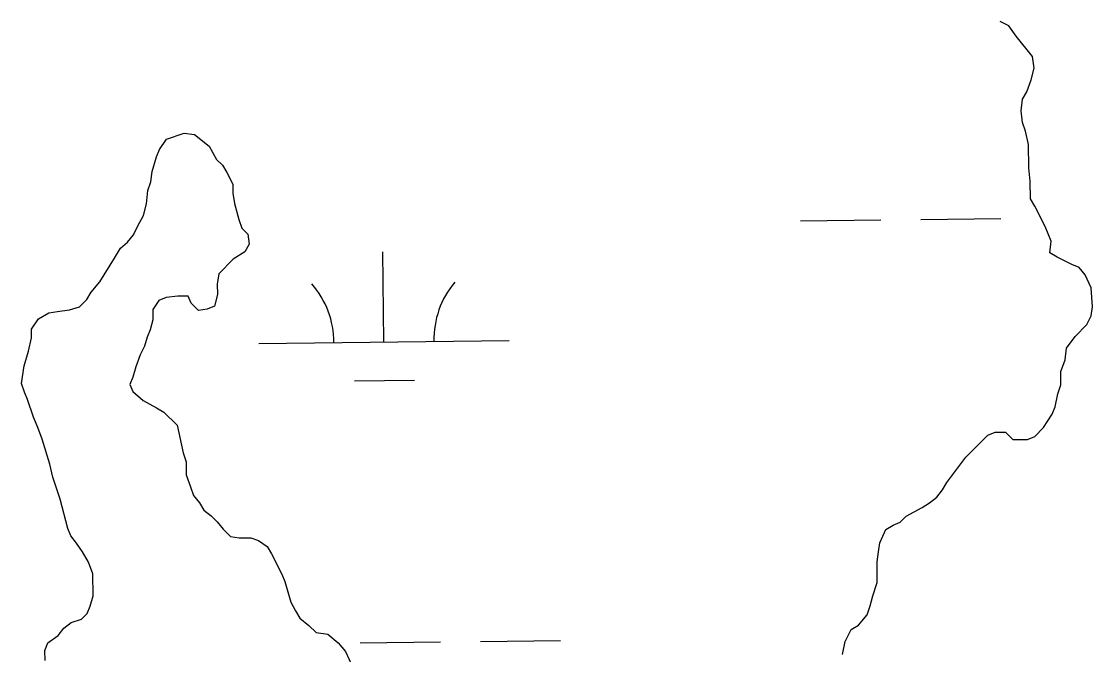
# Model space of a CAD drawing. Extents: x 3683613 to 3738215, y 469626 to 495384.
# Drawn here: x 3717462.3 to 3717890.3, y 484103.2 to 484356.1 of the extents above; entities that cross this region are included whole.
import ezdxf

# ---------------------------------------------------------------- set-up
doc = ezdxf.new("R2010")
doc.units = 0
doc.layers.add('V-TOPO-SHOR', color=7, linetype='Continuous')
doc.layers.add('V-WETL-SWMP', color=7, linetype='Continuous')

msp = doc.modelspace()

# ---------------------------------------------------------------- linework, layer by layer
at = {"layer": 'V-TOPO-SHOR'}
for p, q in [((3717856.88, 484354.34), (3717853.35, 484356.07)), ((3717859.83, 484350.25), (3717856.88, 484354.34)), ((3717866.32, 484342.09), (3717859.83, 484350.25)), ((3717866.93, 484337.41), (3717866.32, 484342.09)), ((3717865.79, 484332.71), (3717866.93, 484337.41)), ((3717864.06, 484328.02), (3717865.79, 484332.71)), ((3717862.32, 484325.08), (3717864.06, 484328.02)), ((3717861.76, 484320.39), (3717862.32, 484325.08)), ((3717862.37, 484315.7), (3717861.76, 484320.39)), ((3717863.57, 484312.2), (3717862.37, 484315.7)), ((3717520.3, 484309.05), (3717527.32, 484311.43)), ((3717527.32, 484311.43), (3717531.42, 484310.87)), ((3717531.42, 484310.87), (3717537.31, 484306.22)), ((3717864.77, 484306.93), (3717863.57, 484312.2)), ((3717517.4, 484304.93), (3717520.3, 484309.05)), ((3717537.31, 484306.22), (3717540.27, 484300.96)), ((3717864.82, 484297.56), (3717864.77, 484306.93)), ((3717514.52, 484296.13), (3717516.24, 484302)), ((3717516.24, 484302), (3717517.4, 484304.93)), ((3717540.27, 484300.96), (3717542.62, 484298.64)), ((3717542.62, 484298.64), (3717544.4, 484295.72)), ((3717865.44, 484292.29), (3717864.82, 484297.56)), ((3717513.96, 484292.03), (3717514.52, 484296.13)), ((3717544.4, 484295.72), (3717546.77, 484291.04)), ((3717865.48, 484285.26), (3717865.44, 484292.29)), ((3717512.25, 484283.23), (3717512.81, 484288.5)), ((3717512.81, 484288.5), (3717513.96, 484292.03)), ((3717546.77, 484291.04), (3717546.79, 484287.53)), ((3717546.79, 484287.53), (3717547.4, 484283.43)), ((3717867.25, 484282.34), (3717865.48, 484285.26)), ((3717511.11, 484278.54), (3717512.25, 484283.23)), ((3717547.4, 484283.43), (3717549.19, 484277)), ((3717871.4, 484274.16), (3717867.25, 484282.34)), ((3717508.79, 484274.42), (3717511.11, 484278.54)), ((3717549.19, 484277), (3717550.38, 484273.49)), ((3717504.72, 484267.96), (3717507.05, 484270.9)), ((3717507.05, 484270.9), (3717508.79, 484274.42)), ((3717550.38, 484273.49), (3717552.74, 484271.16)), ((3717552.74, 484271.16), (3717553.35, 484267.06)), ((3717873.78, 484268.32), (3717871.4, 484274.16)), ((3717501.81, 484265.59), (3717504.72, 484267.96)), ((3717553.35, 484267.06), (3717551.61, 484264.12)), ((3717873.22, 484263.63), (3717873.78, 484268.32)), ((3717499.49, 484261.48), (3717501.81, 484265.59)), ((3717551.61, 484264.12), (3717546.94, 484261.17)), ((3717876.16, 484261.89), (3717873.22, 484263.63)), ((3717493.68, 484252.07), (3717499.49, 484261.48)), ((3717546.94, 484261.17), (3717541.12, 484255.28)), ((3717882.03, 484258.99), (3717876.16, 484261.89)), ((3717884.97, 484257.84), (3717882.03, 484258.99)), ((3717541.12, 484255.28), (3717540.55, 484251.17)), ((3717887.33, 484254.92), (3717884.97, 484257.84)), ((3717889.7, 484249.67), (3717887.33, 484254.92)), ((3717490.19, 484247.95), (3717493.68, 484252.07)), ((3717540.55, 484251.17), (3717540.58, 484247.07)), ((3717890.33, 484242.05), (3717889.7, 484249.67)), ((3717488.45, 484245.02), (3717490.19, 484247.95)), ((3717520.08, 484245.78), (3717517.16, 484244.59)), ((3717524.76, 484246.4), (3717520.08, 484245.78)), ((3717528.86, 484246.42), (3717524.76, 484246.4)), ((3717530.05, 484243.5), (3717528.86, 484246.42)), ((3717540.58, 484247.07), (3717539.43, 484242.38)), ((3717476.76, 484240.26), (3717481.45, 484240.87)), ((3717481.45, 484240.87), (3717485.54, 484242.07)), ((3717485.54, 484242.07), (3717488.45, 484245.02)), ((3717517.16, 484244.59), (3717514.84, 484241.07)), ((3717514.84, 484241.07), (3717514.86, 484236.97)), ((3717533, 484240.58), (3717530.05, 484243.5)), ((3717536.51, 484241.19), (3717533, 484240.58)), ((3717539.43, 484242.38), (3717536.51, 484241.19)), ((3717889.76, 484238.54), (3717890.33, 484242.05)), ((3717466.26, 484233.17), (3717469.16, 484237.29)), ((3717469.16, 484237.29), (3717473.25, 484239.66)), ((3717473.25, 484239.66), (3717476.76, 484240.26)), ((3717514.86, 484236.97), (3717513.71, 484232.86)), ((3717888.03, 484235.01), (3717889.76, 484238.54)), ((3717466.28, 484229.66), (3717466.26, 484233.17)), ((3717513.71, 484232.86), (3717512.56, 484229.92)), ((3717883.37, 484230.3), (3717888.03, 484235.01)), ((3717465.14, 484224.38), (3717466.28, 484229.66)), ((3717512.56, 484229.92), (3717511.41, 484226.4)), ((3717879.88, 484225.59), (3717883.37, 484230.3)), ((3717463.41, 484218.51), (3717465.14, 484224.38)), ((3717511.41, 484226.4), (3717509.67, 484222.88)), ((3717879.32, 484220.9), (3717879.88, 484225.59)), ((3717509.67, 484222.88), (3717507.94, 484218.18)), ((3717877.59, 484216.21), (3717879.32, 484220.9)), ((3717462.28, 484211.47), (3717463.41, 484218.51)), ((3717507.94, 484218.18), (3717506.79, 484214.07)), ((3717877.62, 484210.93), (3717877.59, 484216.21)), ((3717463.48, 484207.97), (3717462.28, 484211.47)), ((3717506.79, 484214.07), (3717505.64, 484211.14)), ((3717505.64, 484211.14), (3717506.82, 484208.22)), ((3717876.47, 484207.41), (3717877.62, 484210.93)), ((3717464.66, 484205.04), (3717463.48, 484207.97)), ((3717506.82, 484208.22), (3717510.94, 484204.72)), ((3717875.33, 484202.13), (3717876.47, 484207.41)), ((3717467.05, 484198.03), (3717464.66, 484205.04)), ((3717510.94, 484204.72), (3717516.23, 484201.83)), ((3717516.23, 484201.83), (3717519.17, 484200.08)), ((3717519.17, 484200.08), (3717524.47, 484194.84)), ((3717870.69, 484193.91), (3717874.17, 484199.2)), ((3717874.17, 484199.2), (3717875.33, 484202.13)), ((3717468.83, 484193.94), (3717467.05, 484198.03)), ((3717470.61, 484189.26), (3717468.83, 484193.94)), ((3717524.47, 484194.84), (3717526.88, 484183.73)), ((3717867.2, 484190.37), (3717870.69, 484193.91)), ((3717839.71, 484182.01), (3717848.45, 484190.85)), ((3717848.45, 484190.85), (3717851.37, 484192.04)), ((3717851.37, 484192.04), (3717855.47, 484192.06)), ((3717855.47, 484192.06), (3717858.42, 484189.15)), ((3717864.27, 484189.18), (3717867.2, 484190.37)), ((3717473.6, 484179.32), (3717470.61, 484189.26)), ((3717858.42, 484189.15), (3717864.27, 484189.18)), ((3717526.88, 484183.73), (3717528.07, 484180.22)), ((3717832.15, 484172.01), (3717839.71, 484182.01)), ((3717474.8, 484174.05), (3717473.6, 484179.32)), ((3717528.07, 484180.22), (3717528.1, 484174.95)), ((3717477.78, 484165.28), (3717474.8, 484174.05)), ((3717528.1, 484174.95), (3717529.89, 484170.27)), ((3717529.89, 484170.27), (3717531.08, 484166.76)), ((3717828.09, 484166.13), (3717830.41, 484169.07)), ((3717830.41, 484169.07), (3717832.15, 484172.01)), ((3717480.78, 484153.59), (3717477.78, 484165.28)), ((3717531.08, 484166.76), (3717533.44, 484163.85)), ((3717533.44, 484163.85), (3717535.21, 484160.93)), ((3717825.17, 484163.77), (3717828.09, 484166.13)), ((3717535.21, 484160.93), (3717538.16, 484158.6)), ((3717815.83, 484158.44), (3717822.25, 484161.99)), ((3717822.25, 484161.99), (3717825.17, 484163.77)), ((3717538.16, 484158.6), (3717540.51, 484156.27)), ((3717540.51, 484156.27), (3717542.87, 484153.36)), ((3717810.58, 484154.9), (3717813.5, 484156.09)), ((3717813.5, 484156.09), (3717815.83, 484158.44)), ((3717481.97, 484150.66), (3717480.78, 484153.59)), ((3717542.87, 484153.36), (3717545.82, 484150.44)), ((3717805.35, 484147.84), (3717807.66, 484153.12)), ((3717807.66, 484153.12), (3717810.58, 484154.9)), ((3717484.33, 484147.75), (3717481.97, 484150.66)), ((3717486.69, 484144.25), (3717484.33, 484147.75)), ((3717545.82, 484150.44), (3717549.34, 484149.88)), ((3717549.34, 484149.88), (3717554.02, 484149.91)), ((3717554.02, 484149.91), (3717556.96, 484148.75)), ((3717556.96, 484148.75), (3717560.49, 484146.43)), ((3717804.78, 484144.32), (3717805.35, 484147.84)), ((3717489.06, 484140.16), (3717486.69, 484144.25)), ((3717560.49, 484146.43), (3717562.26, 484143.51)), ((3717562.26, 484143.51), (3717566.41, 484135.33)), ((3717804.22, 484140.22), (3717804.78, 484144.32)), ((3717490.84, 484135.48), (3717489.06, 484140.16)), ((3717804.26, 484132.01), (3717804.22, 484140.22)), ((3717490.89, 484126.7), (3717490.84, 484135.48)), ((3717566.41, 484135.33), (3717567.6, 484132.41)), ((3717567.6, 484132.41), (3717569.99, 484124.22)), ((3717802.54, 484126.73), (3717804.26, 484132.01)), ((3717489.74, 484122.59), (3717490.89, 484126.7)), ((3717801.39, 484122.63), (3717802.54, 484126.73)), ((3717488.59, 484119.65), (3717489.74, 484122.59)), ((3717569.99, 484124.22), (3717571.77, 484120.72)), ((3717800.24, 484119.1), (3717801.39, 484122.63)), ((3717482.16, 484116.1), (3717486.26, 484117.3)), ((3717486.26, 484117.3), (3717488.59, 484119.65)), ((3717571.77, 484120.72), (3717573.54, 484117.8)), ((3717573.54, 484117.8), (3717577.07, 484114.89)), ((3717796.75, 484114.98), (3717800.24, 484119.1)), ((3717476.92, 484110.8), (3717479.25, 484113.74)), ((3717479.25, 484113.74), (3717482.16, 484116.1)), ((3717577.07, 484114.89), (3717580.02, 484111.98)), ((3717791.51, 484108.51), (3717793.83, 484113.21)), ((3717793.83, 484113.21), (3717796.75, 484114.98)), ((3717472.84, 484107.85), (3717476.92, 484110.8)), ((3717580.02, 484111.98), (3717584.71, 484111.42)), ((3717584.71, 484111.42), (3717588.83, 484107.93)), ((3717790.37, 484103.23), (3717791.51, 484108.51)), ((3717471.68, 484104.91), (3717472.84, 484107.85)), ((3717471.71, 484100.81), (3717471.68, 484104.91)), ((3717588.83, 484107.93), (3717591.78, 484104.43)), ((3717591.78, 484104.43), (3717594.74, 484098))]:
    msp.add_line(p, q, dxfattribs=at)
at = {"layer": 'V-WETL-SWMP'}
for p, q in [((3717856.88, 484354.34), (3717853.35, 484356.07)), ((3717859.83, 484350.25), (3717856.88, 484354.34)), ((3717866.32, 484342.09), (3717859.83, 484350.25)), ((3717866.93, 484337.41), (3717866.32, 484342.09)), ((3717865.79, 484332.71), (3717866.93, 484337.41)), ((3717864.06, 484328.02), (3717865.79, 484332.71)), ((3717862.32, 484325.08), (3717864.06, 484328.02)), ((3717861.76, 484320.39), (3717862.32, 484325.08)), ((3717862.37, 484315.7), (3717861.76, 484320.39)), ((3717863.57, 484312.2), (3717862.37, 484315.7)), ((3717520.3, 484309.05), (3717527.32, 484311.43)), ((3717527.32, 484311.43), (3717531.42, 484310.87)), ((3717531.42, 484310.87), (3717537.31, 484306.22)), ((3717864.77, 484306.93), (3717863.57, 484312.2)), ((3717517.4, 484304.93), (3717520.3, 484309.05)), ((3717537.31, 484306.22), (3717540.27, 484300.96)), ((3717864.82, 484297.56), (3717864.77, 484306.93)), ((3717514.52, 484296.13), (3717516.24, 484302)), ((3717516.24, 484302), (3717517.4, 484304.93)), ((3717540.27, 484300.96), (3717542.62, 484298.64)), ((3717542.62, 484298.64), (3717544.4, 484295.72)), ((3717865.44, 484292.29), (3717864.82, 484297.56)), ((3717513.96, 484292.03), (3717514.52, 484296.13)), ((3717544.4, 484295.72), (3717546.77, 484291.04)), ((3717865.48, 484285.26), (3717865.44, 484292.29)), ((3717512.25, 484283.23), (3717512.81, 484288.5)), ((3717512.81, 484288.5), (3717513.96, 484292.03)), ((3717546.77, 484291.04), (3717546.79, 484287.53)), ((3717546.79, 484287.53), (3717547.4, 484283.43)), ((3717867.25, 484282.34), (3717865.48, 484285.26)), ((3717511.11, 484278.54), (3717512.25, 484283.23)), ((3717547.4, 484283.43), (3717549.19, 484277)), ((3717871.4, 484274.16), (3717867.25, 484282.34)), ((3717508.79, 484274.42), (3717511.11, 484278.54)), ((3717549.19, 484277), (3717550.38, 484273.49)), ((3717773.65, 484276.44), (3717805.65, 484276.81)), ((3717821.65, 484277), (3717853.65, 484277.37)), ((3717869.65, 484277.56), (3717869.68, 484277.56)), ((3717504.72, 484267.96), (3717507.05, 484270.9)), ((3717507.05, 484270.9), (3717508.79, 484274.42)), ((3717550.38, 484273.49), (3717552.74, 484271.16)), ((3717552.74, 484271.16), (3717553.35, 484267.06)), ((3717873.78, 484268.32), (3717871.4, 484274.16)), ((3717501.81, 484265.59), (3717504.72, 484267.96)), ((3717553.35, 484267.06), (3717551.61, 484264.12)), ((3717873.22, 484263.63), (3717873.78, 484268.32)), ((3717499.49, 484261.48), (3717501.81, 484265.59)), ((3717551.61, 484264.12), (3717546.94, 484261.17)), ((3717607.14, 484228.07), (3717606.72, 484264.07)), ((3717876.16, 484261.89), (3717873.22, 484263.63)), ((3717493.68, 484252.07), (3717499.49, 484261.48)), ((3717546.94, 484261.17), (3717541.12, 484255.28)), ((3717882.03, 484258.99), (3717876.16, 484261.89)), ((3717884.97, 484257.84), (3717882.03, 484258.99)), ((3717541.12, 484255.28), (3717540.55, 484251.17)), ((3717887.33, 484254.92), (3717884.97, 484257.84)), ((3717889.7, 484249.67), (3717887.33, 484254.92)), ((3717490.19, 484247.95), (3717493.68, 484252.07)), ((3717540.55, 484251.17), (3717540.58, 484247.07)), ((3717890.33, 484242.05), (3717889.7, 484249.67)), ((3717488.45, 484245.02), (3717490.19, 484247.95)), ((3717520.08, 484245.78), (3717517.16, 484244.59)), ((3717524.76, 484246.4), (3717520.08, 484245.78)), ((3717528.86, 484246.42), (3717524.76, 484246.4)), ((3717530.05, 484243.5), (3717528.86, 484246.42)), ((3717540.58, 484247.07), (3717539.43, 484242.38)), ((3717476.76, 484240.26), (3717481.45, 484240.87)), ((3717481.45, 484240.87), (3717485.54, 484242.07)), ((3717485.54, 484242.07), (3717488.45, 484245.02)), ((3717517.16, 484244.59), (3717514.84, 484241.07)), ((3717514.84, 484241.07), (3717514.86, 484236.97)), ((3717533, 484240.58), (3717530.05, 484243.5)), ((3717536.51, 484241.19), (3717533, 484240.58)), ((3717539.43, 484242.38), (3717536.51, 484241.19)), ((3717889.76, 484238.54), (3717890.33, 484242.05)), ((3717466.26, 484233.17), (3717469.16, 484237.29)), ((3717469.16, 484237.29), (3717473.25, 484239.66)), ((3717473.25, 484239.66), (3717476.76, 484240.26)), ((3717514.86, 484236.97), (3717513.71, 484232.86)), ((3717888.03, 484235.01), (3717889.76, 484238.54)), ((3717466.28, 484229.66), (3717466.26, 484233.17)), ((3717513.71, 484232.86), (3717512.56, 484229.92)), ((3717883.37, 484230.3), (3717888.03, 484235.01)), ((3717465.14, 484224.38), (3717466.28, 484229.66)), ((3717512.56, 484229.92), (3717511.41, 484226.4)), ((3717557.15, 484227.49), (3717657.14, 484228.65)), ((3717879.88, 484225.59), (3717883.37, 484230.3)), ((3717463.41, 484218.51), (3717465.14, 484224.38)), ((3717511.41, 484226.4), (3717509.67, 484222.88)), ((3717879.32, 484220.9), (3717879.88, 484225.59)), ((3717509.67, 484222.88), (3717507.94, 484218.18)), ((3717877.59, 484216.21), (3717879.32, 484220.9)), ((3717462.28, 484211.47), (3717463.41, 484218.51)), ((3717507.94, 484218.18), (3717506.79, 484214.07)), ((3717877.62, 484210.93), (3717877.59, 484216.21)), ((3717463.48, 484207.97), (3717462.28, 484211.47)), ((3717506.79, 484214.07), (3717505.64, 484211.14)), ((3717505.64, 484211.14), (3717506.82, 484208.22)), ((3717595.32, 484212.5), (3717619.32, 484212.78)), ((3717876.47, 484207.41), (3717877.62, 484210.93)), ((3717464.66, 484205.04), (3717463.48, 484207.97)), ((3717506.82, 484208.22), (3717510.94, 484204.72)), ((3717875.33, 484202.13), (3717876.47, 484207.41)), ((3717467.05, 484198.03), (3717464.66, 484205.04)), ((3717510.94, 484204.72), (3717516.23, 484201.83)), ((3717516.23, 484201.83), (3717519.17, 484200.08)), ((3717519.17, 484200.08), (3717524.47, 484194.84)), ((3717870.69, 484193.91), (3717874.17, 484199.2)), ((3717874.17, 484199.2), (3717875.33, 484202.13)), ((3717468.83, 484193.94), (3717467.05, 484198.03)), ((3717470.61, 484189.26), (3717468.83, 484193.94)), ((3717524.47, 484194.84), (3717526.88, 484183.73)), ((3717867.2, 484190.37), (3717870.69, 484193.91)), ((3717839.71, 484182.01), (3717848.45, 484190.85)), ((3717848.45, 484190.85), (3717851.37, 484192.04)), ((3717851.37, 484192.04), (3717855.47, 484192.06)), ((3717855.47, 484192.06), (3717858.42, 484189.15)), ((3717864.27, 484189.18), (3717867.2, 484190.37)), ((3717473.6, 484179.32), (3717470.61, 484189.26)), ((3717858.42, 484189.15), (3717864.27, 484189.18)), ((3717526.88, 484183.73), (3717528.07, 484180.22)), ((3717832.15, 484172.01), (3717839.71, 484182.01)), ((3717474.8, 484174.05), (3717473.6, 484179.32)), ((3717528.07, 484180.22), (3717528.1, 484174.95)), ((3717477.78, 484165.28), (3717474.8, 484174.05)), ((3717528.1, 484174.95), (3717529.89, 484170.27)), ((3717529.89, 484170.27), (3717531.08, 484166.76)), ((3717828.09, 484166.13), (3717830.41, 484169.07)), ((3717830.41, 484169.07), (3717832.15, 484172.01)), ((3717480.78, 484153.59), (3717477.78, 484165.28)), ((3717531.08, 484166.76), (3717533.44, 484163.85)), ((3717533.44, 484163.85), (3717535.21, 484160.93)), ((3717825.17, 484163.77), (3717828.09, 484166.13)), ((3717535.21, 484160.93), (3717538.16, 484158.6)), ((3717815.83, 484158.44), (3717822.25, 484161.99)), ((3717822.25, 484161.99), (3717825.17, 484163.77)), ((3717538.16, 484158.6), (3717540.51, 484156.27)), ((3717540.51, 484156.27), (3717542.87, 484153.36)), ((3717810.58, 484154.9), (3717813.5, 484156.09)), ((3717813.5, 484156.09), (3717815.83, 484158.44)), ((3717481.97, 484150.66), (3717480.78, 484153.59)), ((3717542.87, 484153.36), (3717545.82, 484150.44)), ((3717805.35, 484147.84), (3717807.66, 484153.12)), ((3717807.66, 484153.12), (3717810.58, 484154.9)), ((3717484.33, 484147.75), (3717481.97, 484150.66)), ((3717486.69, 484144.25), (3717484.33, 484147.75)), ((3717545.82, 484150.44), (3717549.34, 484149.88)), ((3717549.34, 484149.88), (3717554.02, 484149.91)), ((3717554.02, 484149.91), (3717556.96, 484148.75)), ((3717556.96, 484148.75), (3717560.49, 484146.43)), ((3717804.78, 484144.32), (3717805.35, 484147.84)), ((3717489.06, 484140.16), (3717486.69, 484144.25)), ((3717560.49, 484146.43), (3717562.26, 484143.51)), ((3717562.26, 484143.51), (3717566.41, 484135.33)), ((3717804.22, 484140.22), (3717804.78, 484144.32)), ((3717490.84, 484135.48), (3717489.06, 484140.16)), ((3717804.26, 484132.01), (3717804.22, 484140.22)), ((3717490.89, 484126.7), (3717490.84, 484135.48)), ((3717566.41, 484135.33), (3717567.6, 484132.41)), ((3717567.6, 484132.41), (3717569.99, 484124.22)), ((3717802.54, 484126.73), (3717804.26, 484132.01)), ((3717489.74, 484122.59), (3717490.89, 484126.7)), ((3717801.39, 484122.63), (3717802.54, 484126.73)), ((3717488.59, 484119.65), (3717489.74, 484122.59)), ((3717569.99, 484124.22), (3717571.77, 484120.72)), ((3717800.24, 484119.1), (3717801.39, 484122.63)), ((3717482.16, 484116.1), (3717486.26, 484117.3)), ((3717486.26, 484117.3), (3717488.59, 484119.65)), ((3717571.77, 484120.72), (3717573.54, 484117.8)), ((3717573.54, 484117.8), (3717577.07, 484114.89)), ((3717796.75, 484114.98), (3717800.24, 484119.1)), ((3717476.92, 484110.8), (3717479.25, 484113.74)), ((3717479.25, 484113.74), (3717482.16, 484116.1)), ((3717577.07, 484114.89), (3717580.02, 484111.98)), ((3717791.51, 484108.51), (3717793.83, 484113.21)), ((3717793.83, 484113.21), (3717796.75, 484114.98)), ((3717472.84, 484107.85), (3717476.92, 484110.8)), ((3717580.02, 484111.98), (3717584.71, 484111.42)), ((3717584.71, 484111.42), (3717588.83, 484107.93)), ((3717597.7, 484107.88), (3717629.69, 484108.25)), ((3717645.69, 484108.44), (3717677.69, 484108.81)), ((3717790.37, 484103.23), (3717791.51, 484108.51)), ((3717471.68, 484104.91), (3717472.84, 484107.85)), ((3717471.71, 484100.81), (3717471.68, 484104.91)), ((3717588.83, 484107.93), (3717591.78, 484104.43)), ((3717591.78, 484104.43), (3717594.74, 484098))]:
    msp.add_line(p, q, dxfattribs=at)
for centre, start, end in [((3717551.9, 484227.9), 359.8949, 41.4385), ((3717662.38, 484229.19), 139.8949, 181.4385)]:
    msp.add_arc(centre, 35.25, start, end, dxfattribs=at)

doc.saveas('drawing.dxf')
